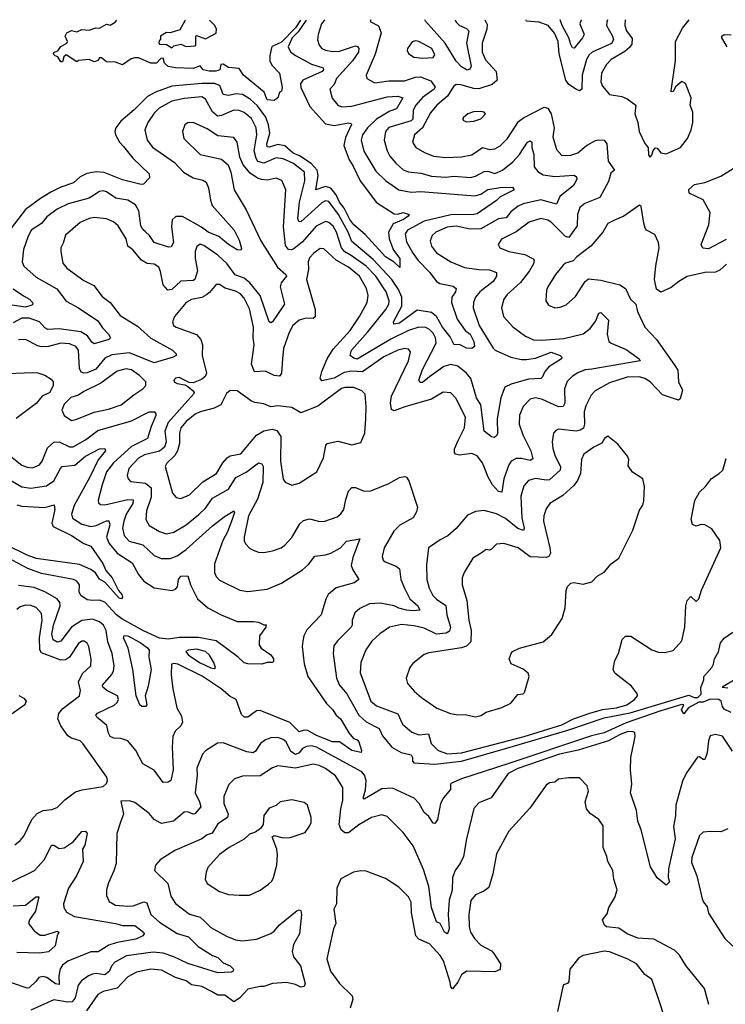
# Model space of a CAD drawing. Extents: x 1954678 to 2060275, y 904822 to 1016299.
# Tile 382 of 467: x 2015662 to 2019661, y 1010716 to 1016299. Entities that reach past the tile are written whole.
import ezdxf

# ---------------------------------------------------------------- set-up
doc = ezdxf.new("R2010")
doc.units = 0

msp = doc.modelspace()

# ---------------------------------------------------------------- linework, layer by layer
at = {"layer": '0CON20XD'}
for points in [[(2017284.8, 1016296.6), (2017239.4, 1016230.6), (2017205.9, 1016195), (2017183.5, 1016145), (2017196.7, 1016116.8), (2017225.2, 1016095.2), (2017315, 1016046.1), (2017382.5, 1016025), (2017384.4, 1016015), (2017375.5, 1016005), (2017266.8, 1015955), (2017254.1, 1015935), (2017254.7, 1015915), (2017307, 1015807), (2017395, 1015708.2), (2017445, 1015699.5), (2017525, 1015714.4), (2017540.8, 1015710.8), (2017542.9, 1015705), (2017508.9, 1015631.1), (2017499.2, 1015585), (2017528.8, 1015505), (2017551.7, 1015468.3), (2017591.8, 1015385), (2017685, 1015262.2), (2017785, 1015197.9), (2017805, 1015195.4), (2017836.2, 1015206.2), (2017868.8, 1015195), (2017864.4, 1015185), (2017837.6, 1015165), (2017778.6, 1015141.4), (2017752.7, 1015095), (2017755.7, 1015055.7), (2017781.2, 1014991.2), (2017816.7, 1014945), (2017817, 1014893), (2017784.6, 1014924.6), (2017735, 1014954.6), (2017620.3, 1015080.3), (2017555, 1015134.8), (2017532.7, 1015165), (2017500.3, 1015230.3), (2017474, 1015264), (2017454.9, 1015305), (2017425, 1015344.2), (2017395, 1015352.8), (2017340.8, 1015335), (2017353.4, 1015415), (2017347.5, 1015445), (2017314, 1015484), (2017247.3, 1015527.3), (2017212.6, 1015542.6), (2017165, 1015582.9), (2017125, 1015591.7), (2017075.3, 1015575.3), (2017065, 1015578.5), (2017063.3, 1015595), (2017079.1, 1015655), (2017072.2, 1015702.2), (2017056.1, 1015746.1), (2017009.7, 1015809.7), (2016967.4, 1015847.4), (2016925, 1015875.2), (2016888.9, 1015878.9), (2016845, 1015869), (2016815, 1015874.6), (2016797.1, 1015925), (2016766.2, 1015936.2), (2016695, 1015937), (2016525, 1015921.2), (2016431.4, 1015888.6), (2016386.8, 1015863.2), (2016311.7, 1015788.3), (2016235, 1015723.6), (2016206.2, 1015685), (2016201.2, 1015665), (2016205.4, 1015645), (2016228.2, 1015605), (2016250.3, 1015580.3), (2016304, 1015514), (2016396.4, 1015425), (2016398.3, 1015401.7), (2016363.6, 1015366.4), (2016350, 1015365), (2016245, 1015390.3), (2016141.7, 1015431.7), (2016095, 1015435.8), (2016043.4, 1015426.6), (2016005, 1015407.3), (2015967.1, 1015372.9), (2015895, 1015349.2), (2015839.5, 1015320.5), (2015779.1, 1015285), (2015695, 1015223.5), (2015588.4, 1015085)], [(2017391.1, 1016296.7), (2017387.5, 1016295), (2017371.8, 1016275), (2017353.1, 1016215), (2017350.4, 1016185), (2017358.8, 1016155), (2017375, 1016135.5), (2017395, 1016125.3), (2017435, 1016117.6), (2017475, 1016121.1), (2017565, 1016150.3), (2017577.3, 1016147.3), (2017584.7, 1016135), (2017583.1, 1016115), (2017548.8, 1016065), (2017457.9, 1015965), (2017445, 1015931.9), (2017418.9, 1015905), (2017433, 1015853), (2017465, 1015814.6), (2017485, 1015804.7), (2017545, 1015809.4), (2017745, 1015861.9), (2017805, 1015864.3), (2017832.5, 1015855), (2017797.1, 1015792.9), (2017759.8, 1015780.2), (2017685, 1015734.3), (2017633.7, 1015685), (2017605.8, 1015645), (2017597.1, 1015615), (2017612.8, 1015552.8), (2017679.9, 1015439.9), (2017735, 1015387.2), (2017810, 1015335), (2017881.2, 1015321.2), (2017935, 1015324.2), (2018240.9, 1015300.9), (2018275, 1015310.3), (2018315, 1015335.6), (2018385, 1015346.5), (2018455, 1015348.5), (2018464.2, 1015335), (2018384.7, 1015295.3), (2018365, 1015273.6), (2018255, 1015198.9), (2018235, 1015193.7), (2018105, 1015192.7), (2017955, 1015156), (2017860.4, 1015105), (2017845.9, 1015085), (2017855, 1015039.4), (2017888.1, 1014978.1), (2017917.6, 1014935), (2017986, 1014866), (2018024.3, 1014814.3), (2018043.4, 1014803.4), (2018118.5, 1014788.5), (2018135.4, 1014775.4), (2018131.2, 1014755), (2018111.1, 1014725), (2018108.7, 1014695), (2018141.1, 1014601.1), (2018186.9, 1014536.9), (2018215.4, 1014515), (2018235.6, 1014475), (2018240, 1014445), (2018225, 1014434.2), (2018195, 1014435.6), (2018155, 1014457.3), (2018125, 1014455.8), (2018100.9, 1014500.9), (2018057.7, 1014555), (2018025, 1014616.7), (2017995, 1014638.5), (2017915, 1014652.3), (2017815, 1014578.3), (2017782.1, 1014572.1), (2017780.8, 1014585), (2017827, 1014675), (2017827.8, 1014725), (2017808.9, 1014768.9), (2017770.2, 1014825), (2017665, 1014939.6), (2017545, 1015041.6), (2017523.2, 1015095), (2017469.4, 1015195), (2017415, 1015268.4), (2017395, 1015271.4), (2017375, 1015261), (2017255, 1015152.5), (2017244.3, 1015154.3), (2017238.4, 1015171.6), (2017247, 1015265), (2017277.9, 1015385), (2017276.1, 1015435), (2017213, 1015483), (2017155, 1015509.3), (2017115, 1015516.2), (2017045, 1015485.2), (2017012.3, 1015495), (2017001.8, 1015511.8), (2016990, 1015555), (2017006.7, 1015645), (2017002.7, 1015685), (2016975, 1015737.8), (2016935, 1015771.9), (2016905, 1015784.7), (2016875, 1015786.2), (2016805, 1015754.7), (2016782.3, 1015752.3), (2016755.5, 1015775.5), (2016715, 1015848.6), (2016695, 1015862.1), (2016595, 1015852.5), (2016525, 1015837.7), (2016453.1, 1015796.9), (2016425, 1015769.1), (2016388.8, 1015715), (2016370.8, 1015675), (2016385, 1015615.8), (2016415, 1015576.2), (2016538.5, 1015488.5), (2016590, 1015435), (2016645, 1015401.3), (2016699.4, 1015389.4), (2016718.3, 1015378.2), (2016732.7, 1015345), (2016742.7, 1015275), (2016753.4, 1015245), (2016878.5, 1015105), (2016905, 1015048.8), (2016919.2, 1015000.8), (2016915, 1014991.2), (2016895, 1014994.4), (2016845.7, 1015025), (2016790.3, 1015070.3), (2016730.6, 1015095), (2016693.1, 1015123.1), (2016585, 1015183.1), (2016546.6, 1015183.4), (2016526, 1015164), (2016522.2, 1015125), (2016532.9, 1015035), (2016519.7, 1015010.3), (2016505, 1015008.9), (2016425, 1015034.6), (2016398.2, 1015075), (2016375.7, 1015095.7), (2016359.4, 1015109.4), (2016349.2, 1015129.2), (2016336.5, 1015215), (2016318.3, 1015248.3), (2016275, 1015275.3), (2016206.9, 1015286.9), (2016155, 1015322.9), (2016135, 1015327.9), (2016115, 1015323.8), (2016055, 1015287.7), (2015936.1, 1015253.9), (2015875, 1015225.4), (2015815, 1015181.1), (2015786.6, 1015143.4), (2015727.9, 1015105), (2015707.7, 1015065), (2015683.1, 1014995), (2015676.4, 1014925), (2015685, 1014901.4), (2015755, 1014839.1), (2015872, 1014772), (2015925, 1014702.7), (2015995.7, 1014665), (2016105, 1014592.2), (2016130.8, 1014550.8), (2016166.2, 1014515), (2016175.9, 1014494.1), (2016167.5, 1014485), (2016085, 1014460.9), (2016070.1, 1014470.1), (2016046.6, 1014506.6), (2016009, 1014529), (2015885, 1014545.2), (2015821.7, 1014541.7), (2015805, 1014550.8), (2015775, 1014586.4), (2015715, 1014605.9), (2015674.3, 1014605.7), (2015625, 1014579.1)], [(2017652.4, 1016297), (2017649.2, 1016289.2), (2017694.7, 1016264.7), (2017710, 1016225), (2017676.9, 1016103.1), (2017625.6, 1015985), (2017629.2, 1015965), (2017675, 1015940.4), (2017755, 1015951.9), (2017842.7, 1015952.7), (2017905, 1015973.7), (2017934.1, 1015974.1), (2017991.8, 1015951.8), (2018016.2, 1015916.2), (2018010.8, 1015905), (2017945, 1015857.4), (2017906.8, 1015815), (2017892.5, 1015785), (2017890.2, 1015735), (2017881.4, 1015725), (2017755, 1015686.9), (2017734.6, 1015665), (2017728.2, 1015615), (2017744.6, 1015555), (2017760.4, 1015525), (2017792.9, 1015485), (2017835, 1015448.2), (2017865, 1015435.4), (2017935, 1015428.4), (2017995, 1015410.7), (2018075, 1015406.2), (2018125, 1015411.8), (2018216.6, 1015403.4), (2018245, 1015411.6), (2018295, 1015438.9), (2018315, 1015439.3), (2018355, 1015427.6), (2018399.1, 1015445), (2018456.6, 1015493.4), (2018494.8, 1015535.2), (2018539.5, 1015605), (2018555, 1015611.5), (2018564.3, 1015605), (2018563.8, 1015575), (2018575.3, 1015535), (2018576.8, 1015465), (2018598, 1015438), (2018629.4, 1015419.4), (2018695, 1015410.2), (2018805, 1015417.5), (2018818.1, 1015408.1), (2018820, 1015395), (2018800.5, 1015359.5), (2018723.4, 1015296.6), (2018705, 1015252.5), (2018615, 1015276.5), (2018514.7, 1015254.7), (2018487.8, 1015242.2), (2018445, 1015209.3), (2018419.6, 1015175), (2018375, 1015169), (2018275, 1015113.9), (2018215, 1015110.7), (2018135, 1015127.4), (2018085, 1015122.9), (2018020, 1015095), (2018000, 1015075), (2017988.8, 1015045), (2017995.5, 1015015), (2018025, 1014977.5), (2018105, 1014926.2), (2018183.8, 1014893.8), (2018265, 1014881.6), (2018325, 1014881.2), (2018364.3, 1014865), (2018364.6, 1014845), (2018346.1, 1014815), (2018270, 1014755), (2018245, 1014725.6), (2018233.2, 1014695), (2018232.2, 1014665), (2018265.9, 1014565), (2018345, 1014436.2), (2018357.5, 1014425), (2018446, 1014385), (2018505, 1014371.3), (2018535, 1014371.2), (2018585, 1014380.4), (2018675, 1014413.7), (2018724.5, 1014394.5), (2018734.2, 1014385), (2018732.5, 1014375), (2018660.3, 1014329.7), (2018637.9, 1014305), (2018625.8, 1014274.2), (2018615.8, 1014264.2), (2018545, 1014259.8), (2018447.6, 1014232.4), (2018411.5, 1014215), (2018388.5, 1014155), (2018367.5, 1014035), (2018369.2, 1013950.8), (2018363.3, 1013936.7), (2018350.3, 1013929.7), (2018335, 1013933.1), (2018294.5, 1013965), (2018275.2, 1014115), (2018250.5, 1014155), (2018219.5, 1014265), (2018193.8, 1014295), (2018145, 1014334.1), (2018105, 1014344.7), (2018065, 1014333.2), (2017985.5, 1014274.5), (2017945, 1014242.3), (2017930.9, 1014240.9), (2017924.6, 1014254.6), (2017944.8, 1014315), (2018022.4, 1014465), (2018017.9, 1014495), (2018005, 1014520.9), (2017985, 1014542.7), (2017963.8, 1014553.8), (2017925, 1014556.2), (2017865, 1014536), (2017765, 1014487.1), (2017575.2, 1014374.8), (2017555, 1014380.3), (2017535.5, 1014395), (2017542, 1014425), (2017635, 1014528.3), (2017736.7, 1014655), (2017753.3, 1014685), (2017755.7, 1014705), (2017738.3, 1014755), (2017680.2, 1014845), (2017625, 1014901.1), (2017540.8, 1014960.9), (2017505, 1014982.5), (2017486.5, 1015005), (2017458, 1015095), (2017438.2, 1015128.2), (2017415, 1015148.6), (2017395, 1015154.7), (2017341.4, 1015128.6), (2017265, 1015039.8), (2017215, 1014999.1), (2017203.4, 1014993.4), (2017185, 1014995.6), (2017168.9, 1015018.9), (2017157.7, 1015125), (2017170, 1015335), (2017147.1, 1015387.1), (2017115, 1015400.8), (2017065, 1015389.5), (2017031.9, 1015391.9), (2017009.7, 1015399.7), (2016968.7, 1015428.7), (2016929.3, 1015475), (2016909.8, 1015519.8), (2016893.8, 1015603.8), (2016875, 1015630.6), (2016785, 1015640), (2016725, 1015679.3), (2016645, 1015715.5), (2016615, 1015714.4), (2016597.5, 1015702.5), (2016585.6, 1015665), (2016593.1, 1015625), (2016685, 1015534.4), (2016805, 1015507.5), (2016844.4, 1015475), (2016857.8, 1015435), (2016876.7, 1015335), (2016945, 1015220), (2017028.1, 1015045), (2017124, 1014895), (2017170.8, 1014855), (2017173.6, 1014845), (2017143.9, 1014806.1), (2017138.9, 1014785), (2017162.2, 1014685), (2017095, 1014586), (2017085, 1014580), (2017075, 1014586.2), (2017024.5, 1014734.5), (2016966.5, 1014806.5), (2016933.8, 1014833.8), (2016883, 1014853), (2016836.8, 1014916.8), (2016785, 1014964.6), (2016705, 1015018.5), (2016684.5, 1015025.5), (2016666.4, 1015013.6), (2016656.4, 1014985), (2016656.8, 1014945), (2016669.7, 1014875), (2016655, 1014825.8), (2016645, 1014820.4), (2016575, 1014817.2), (2016525, 1014768.9), (2016500.8, 1014765), (2016474.7, 1014795), (2016460.2, 1014870.2), (2016450, 1014895), (2016425, 1014912.7), (2016385, 1014916.8), (2016351.5, 1014935), (2016303.6, 1014993.6), (2016275, 1015014.5), (2016265, 1015055.5), (2016219.9, 1015129.9), (2016193.5, 1015153.5), (2016155, 1015170), (2016085, 1015176.9), (2016055, 1015171.2), (2016005, 1015149.1), (2015922.4, 1015077.6), (2015908.2, 1015031.8), (2015894.4, 1015005), (2015894.4, 1014985), (2015907.5, 1014917.5), (2015929.7, 1014889.7), (2016025, 1014819.1), (2016082.4, 1014792.4), (2016129.9, 1014729.9), (2016174.5, 1014695), (2016232.4, 1014622.4), (2016330.3, 1014560.3), (2016405, 1014493.5), (2016528.8, 1014425), (2016549.2, 1014405), (2016548, 1014395), (2016531.2, 1014385), (2016425, 1014353.1), (2016285, 1014409.2), (2016185, 1014399), (2016145, 1014380), (2016092.9, 1014317.1), (2016045, 1014295.8), (2016025, 1014294.3), (2016011.2, 1014301.2), (2016001.8, 1014321.8), (2015995, 1014424.2), (2015980, 1014445), (2015945, 1014461.3), (2015895, 1014464.8), (2015825, 1014446.5), (2015785, 1014444.3), (2015765, 1014448.8), (2015695, 1014486.4), (2015655, 1014483.9)], [(2017253.3, 1016296.6), (2017225, 1016253.3), (2017145, 1016170.9), (2017093.2, 1016146.8), (2017090, 1016140), (2017079.1, 1016095), (2017080, 1016065), (2017091, 1016041), (2017134, 1015995), (2017150, 1015915), (2017146, 1015894), (2017134.1, 1015885.9), (2017124.3, 1015855.7), (2017105, 1015840), (2017065, 1015844.4), (2017048.1, 1015888.1), (2016931.1, 1015985), (2016905, 1016022.5), (2016845, 1016027.5), (2016815, 1016046.7), (2016802.5, 1016045), (2016796.1, 1016013.9), (2016773.6, 1016006.4), (2016735, 1016006.2), (2016702.5, 1016015), (2016685, 1016037.5), (2016645, 1016022), (2016545, 1016026.2), (2016504, 1016034), (2016483, 1016053), (2016475, 1016080), (2016461.7, 1016078.3), (2016437, 1016053), (2016405, 1016052.5), (2016335, 1016082.5), (2016315, 1016083.3), (2016293.9, 1016076.1), (2016245, 1016042.5), (2016205, 1016057.5), (2016155, 1016060), (2016125, 1016082.5), (2016115, 1016082.5), (2016105, 1016067.5), (2016085, 1016060), (2016055, 1016072.5), (2015995, 1016067.5), (2015985, 1016060), (2015925, 1016100), (2015911.7, 1016088.3), (2015905, 1016060), (2015895, 1016060), (2015878.3, 1016088.3), (2015863, 1016093), (2015852.5, 1016105), (2015860, 1016115), (2015878.3, 1016121.7), (2015895, 1016147.5), (2015930, 1016165), (2015932.5, 1016175), (2015920, 1016205), (2015930, 1016225), (2015955, 1016236.7), (2015985, 1016230), (2016015, 1016243.3), (2016055, 1016240), (2016093, 1016253), (2016115, 1016251.2), (2016155, 1016273.3), (2016175, 1016267.5), (2016202.5, 1016285), (2016212.8, 1016295.6)], [(2018297.3, 1016297.6), (2018311.7, 1016271.8), (2018310, 1016245), (2018282.8, 1016165), (2018283.4, 1016115), (2018301.6, 1016071.6), (2018363.1, 1016005), (2018368.4, 1015955), (2018339.2, 1015930.8), (2018265, 1015907.6), (2018235, 1015909), (2018161.2, 1015928.8), (2018135, 1015930.5), (2018120.8, 1015919.3), (2018085.8, 1015865), (2018026.6, 1015815), (2017989.3, 1015770.7), (2017945.1, 1015684.9), (2017898.8, 1015645), (2017889.1, 1015605), (2017907.5, 1015575), (2017956.2, 1015546.2), (2018008, 1015525), (2018075, 1015517.2), (2018165, 1015520.7), (2018225, 1015532.5), (2018285, 1015573.8), (2018325, 1015563.3), (2018355, 1015566.2), (2018385, 1015583.6), (2018426.4, 1015625), (2018489.2, 1015720.7), (2018518.1, 1015741.9), (2018635, 1015803.6), (2018655, 1015796.9), (2018674.7, 1015764.7), (2018691.8, 1015685), (2018682.7, 1015635), (2018703.5, 1015563.5), (2018735, 1015529.1), (2018785, 1015531.5), (2018825, 1015544.6), (2018874.4, 1015585.6), (2018925, 1015612.9), (2018945, 1015618.2), (2018973.8, 1015615), (2018990, 1015595), (2018996.6, 1015496.6), (2019032.5, 1015445), (2019012.1, 1015427.9), (2018999.4, 1015380.6), (2018949.5, 1015290.5), (2018865, 1015256.1), (2018835.9, 1015234.1), (2018824, 1015195), (2018820.5, 1015129.5), (2018775, 1015064.1), (2018755, 1015070.4), (2018675, 1015150.7), (2018655, 1015162.2), (2018615, 1015171.6), (2018549.1, 1015150.9), (2018475, 1015095.5), (2018392, 1015055), (2018374, 1015025), (2018383.8, 1015005), (2018435, 1014984.6), (2018525, 1014968.2), (2018572.1, 1014942.1), (2018576.9, 1014935), (2018574.7, 1014915), (2018550.9, 1014875), (2018501, 1014809), (2018425, 1014741.2), (2018405.5, 1014715), (2018392.5, 1014665), (2018404.2, 1014615), (2018457.6, 1014557.6), (2018529.2, 1014505), (2018574.2, 1014484.2), (2018621.1, 1014481.1), (2018745, 1014490.8), (2018855, 1014517.2), (2018895, 1014548.8), (2018928.1, 1014591.9), (2018944.3, 1014635.7), (2018955, 1014638.2), (2018999.3, 1014595), (2018990.9, 1014515), (2019000, 1014475), (2019013.8, 1014463.8), (2019098.8, 1014428.8), (2019172.5, 1014375), (2019177.5, 1014365), (2018905, 1014318.2), (2018866.3, 1014313.7), (2018825, 1014296), (2018792.5, 1014275), (2018765, 1014246.9), (2018749.3, 1014205), (2018750.6, 1014125), (2018742.5, 1014105), (2018715, 1014103.7), (2018625, 1014145.9), (2018585, 1014155.4), (2018555, 1014146.7), (2018515.5, 1014105), (2018495, 1014056.7), (2018492.3, 1014005), (2018512.7, 1013945), (2018559.2, 1013855), (2018571.1, 1013808.9), (2018555, 1013800.4), (2018505, 1013811.6), (2018475, 1013811.3), (2018448.2, 1013795), (2018434.6, 1013775), (2018406.4, 1013695), (2018395, 1013620.8), (2018375, 1013623.2), (2018340.7, 1013660.7), (2018316.1, 1013705), (2018285, 1013785.6), (2018255, 1013826.4), (2018225, 1013838.7), (2018155, 1013829.6), (2018131.4, 1013835), (2018125.6, 1013845), (2018126.2, 1013865), (2018147.7, 1013912.3), (2018182.2, 1013985), (2018187.7, 1014045), (2018133.3, 1014153.3), (2018105, 1014183.1), (2018062.9, 1014187.1), (2017995, 1014147.7), (2017845, 1014104.7), (2017785, 1014081.6), (2017768.4, 1014088.4), (2017762.7, 1014125), (2017769.5, 1014165), (2017865.9, 1014365), (2017876.4, 1014415), (2017865, 1014431.1), (2017845, 1014433.9), (2017805, 1014425.2), (2017725, 1014387.1), (2017605, 1014302.1), (2017545, 1014305.5), (2017501.4, 1014298.6), (2017445, 1014266.5), (2017375, 1014250.9), (2017365.4, 1014265.4), (2017374, 1014305), (2017404.3, 1014375.7), (2017439.2, 1014430.8), (2017535, 1014536.9), (2017588.2, 1014615), (2017631.2, 1014695), (2017636.8, 1014735), (2017628.4, 1014775), (2017588.1, 1014845), (2017525, 1014895.3), (2017454.8, 1014934.8), (2017385, 1015000.5), (2017365, 1015001.5), (2017328.5, 1014975), (2017305, 1014948.1), (2017296.4, 1014925), (2017299.6, 1014885), (2017286.6, 1014825), (2017337.2, 1014655), (2017336.1, 1014613.9), (2017326.1, 1014603.9), (2017285, 1014606.7), (2017245.5, 1014595), (2017210.4, 1014565), (2017188.8, 1014525), (2017157, 1014435), (2017152, 1014375), (2017145.8, 1014294.2), (2017135, 1014276.9), (2017105, 1014281.1), (2017055, 1014306), (2016992, 1014302), (2016976.6, 1014345), (2016990, 1014455), (2016984.8, 1014495), (2016988, 1014555), (2016965, 1014660), (2016935, 1014719.1), (2016912.9, 1014745), (2016885, 1014759.7), (2016826.5, 1014776.5), (2016795, 1014797.8), (2016775, 1014798.1), (2016738.7, 1014751.3), (2016721.4, 1014738.6), (2016695, 1014723.7), (2016635, 1014711.9), (2016605, 1014696.2), (2016540, 1014615), (2016528, 1014585), (2016534.2, 1014565), (2016548.6, 1014555), (2016664.8, 1014514.8), (2016689.4, 1014485), (2016698.8, 1014455), (2016696, 1014394), (2016720.3, 1014295), (2016713.6, 1014275), (2016692, 1014258), (2016645, 1014239.4), (2016622.3, 1014242.3), (2016565, 1014269.5), (2016545, 1014265.6), (2016536, 1014255), (2016536.7, 1014245), (2016555, 1014235.8), (2016598, 1014228), (2016615, 1014218.8), (2016645.8, 1014195), (2016650.8, 1014185), (2016647.5, 1014175), (2016502.7, 1014015), (2016484, 1013965), (2016491.6, 1013905), (2016482.9, 1013875), (2016455, 1013852.8), (2016368.6, 1013831.4), (2016335, 1013811.9), (2016281.3, 1013755), (2016271.5, 1013715), (2016276.7, 1013695), (2016290.7, 1013680.7), (2016375, 1013670.3), (2016408, 1013645), (2016407.8, 1013592.2), (2016380.9, 1013515), (2016377.9, 1013465), (2016395, 1013430.5), (2016455, 1013396.2), (2016495, 1013383.8), (2016535, 1013393.1), (2016605, 1013433.9), (2016676.6, 1013493.4), (2016715, 1013529.2), (2016755, 1013586.7), (2016845, 1013636.8), (2016886.5, 1013703.5), (2016946.3, 1013733.7), (2017015, 1013786.1), (2017035, 1013780.5), (2017041.8, 1013765), (2017040, 1013675), (2017009.2, 1013580.8), (2016958.8, 1013485), (2016934.6, 1013364.6), (2016935, 1013342.5), (2016944.2, 1013325), (2016965, 1013302.5), (2016985, 1013291.9), (2017015, 1013280.6), (2017045, 1013278.1), (2017095, 1013286.9), (2017143.8, 1013305), (2017165, 1013319.2), (2017205, 1013362.5), (2017249.2, 1013440.8), (2017270.8, 1013459.2), (2017305, 1013469.5), (2017355, 1013455.6), (2017385, 1013454.4), (2017460.6, 1013479.4), (2017482.6, 1013497.4), (2017498.9, 1013521.1), (2017511.2, 1013578.8), (2017525.6, 1013625), (2017545, 1013645.6), (2017565, 1013646.4), (2017615, 1013626.5), (2017651.7, 1013628.3), (2017755, 1013668.5), (2017815, 1013703.1), (2017845, 1013708.1), (2017855, 1013704.2), (2017868.1, 1013685), (2017916.9, 1013535), (2017910.9, 1013509.1), (2017892.9, 1013475), (2017817.3, 1013432.7), (2017782, 1013398), (2017728.2, 1013305), (2017715.5, 1013255.5), (2017722.2, 1013235), (2017732.5, 1013225), (2017795, 1013201.2), (2017814.5, 1013185), (2017822.5, 1013125), (2017842.5, 1013075), (2017873.8, 1013015), (2017918, 1012975), (2017928.9, 1012951.1), (2017892.6, 1012947.4), (2017855, 1012951.8), (2017811.5, 1012961.5), (2017784.7, 1012975.3), (2017705, 1012989.7), (2017645, 1012986.1), (2017588.8, 1012961.2), (2017561.9, 1012935), (2017546.2, 1012895), (2017546.4, 1012865), (2017540.5, 1012855), (2017462.6, 1012777.4), (2017442.1, 1012747.9), (2017438.2, 1012705), (2017456.6, 1012565), (2017475.2, 1012525.2), (2017516, 1012476), (2017585, 1012356.1), (2017625, 1012318.2), (2017699.8, 1012279.8), (2017719, 1012239), (2017770.8, 1012175), (2017823.5, 1012143.5), (2017880, 1012130), (2017889.1, 1012115), (2017887.8, 1012095), (2017896.1, 1012086.1), (2018015, 1012077.4), (2018165, 1012095.3), (2018429.4, 1012170.6), (2018769.2, 1012270.8), (2018975, 1012340.4), (2019121.3, 1012368.7), (2019455, 1012468.8), (2019485, 1012456), (2019505, 1012456), (2019524.2, 1012475), (2019521.8, 1012511.8), (2019540, 1012555), (2019539.2, 1012575), (2019584.1, 1012625.9), (2019593.8, 1012645), (2019600, 1012675), (2019622.5, 1012715), (2019633.9, 1012766.1), (2019655, 1012792.9), (2019703.1, 1012826.9)], [(2016600.9, 1016296), (2016597.7, 1016292.3), (2016569.5, 1016240.5), (2016515, 1016223.3), (2016495, 1016226.7), (2016460, 1016205), (2016460, 1016185), (2016451.7, 1016178.3), (2016450, 1016165), (2016455, 1016160), (2016495, 1016157.5), (2016525, 1016140), (2016535, 1016150), (2016575, 1016160), (2016605, 1016147.5), (2016655, 1016150), (2016660, 1016155), (2016660, 1016205), (2016665, 1016210), (2016715, 1016190), (2016775, 1016222.5), (2016777.5, 1016245), (2016767.5, 1016265), (2016740, 1016295), (2016739.9, 1016296.1)], [(2018130, 1016297.5), (2018135.3, 1016285), (2018155, 1016265.8), (2018195, 1016248.2), (2018206.8, 1016235), (2018194.1, 1016165), (2018220.8, 1016035), (2018212.5, 1016017.5), (2018197.8, 1016012.2), (2018165, 1016031.8), (2018135, 1016064.2), (2018073.4, 1016165), (2017961.1, 1016291.1), (2017957.6, 1016297.3)], [(2018993.9, 1016298.3), (2018988.8, 1016285), (2018987.2, 1016265), (2019022.5, 1016205), (2019027.3, 1016185), (2019015.8, 1016164.2), (2018905.6, 1016114.4), (2018890.1, 1016099.9), (2018875, 1016072.9), (2018849.8, 1015985), (2018847.5, 1015905), (2018835, 1015895.9), (2018817.3, 1015902.7), (2018775, 1015930.8), (2018757.1, 1015955), (2018718.8, 1016105), (2018714.2, 1016175), (2018692.4, 1016222.4), (2018656.6, 1016265), (2018606, 1016285), (2018535, 1016289.7), (2018531.9, 1016297.8)], [(2018845.7, 1016298.2), (2018844.1, 1016295.9), (2018836.9, 1016275), (2018860.9, 1016215), (2018851.5, 1016195), (2018805, 1016138.1), (2018795, 1016140), (2018785, 1016157.8), (2018774.5, 1016195), (2018736.2, 1016265), (2018725.7, 1016298)], [(2019093.5, 1016298.4), (2019091.4, 1016265), (2019101.7, 1016235), (2019132.7, 1016192.7), (2019130.5, 1016159.5), (2019118.7, 1016141.3), (2019091.2, 1016118.8), (2019015, 1016073.1), (2018987.3, 1016045), (2018960, 1015995), (2018956.3, 1015946.3), (2018965, 1015922), (2019004, 1015874), (2019075, 1015863.6), (2019105, 1015850), (2019153.8, 1015815), (2019148.6, 1015765), (2019166.1, 1015716.1), (2019172.5, 1015665), (2019205, 1015596.7), (2019223.3, 1015575), (2019225, 1015530), (2019235, 1015520), (2019245, 1015530), (2019252, 1015558), (2019265, 1015572.5), (2019275, 1015570), (2019295, 1015543.3), (2019325, 1015538.8), (2019407.5, 1015575), (2019446.7, 1015625), (2019466.7, 1015675), (2019477.5, 1015715), (2019476.7, 1015775), (2019462.5, 1015815), (2019466.7, 1015855), (2019435, 1015937.5), (2019415, 1015948.8), (2019380, 1015920), (2019365, 1015892.5), (2019355, 1015890), (2019353.8, 1015895), (2019378.6, 1016065), (2019379.5, 1016175), (2019419.1, 1016250.9), (2019456.9, 1016298.7)], [(2019670.8, 1016145), (2019640.8, 1016195), (2019642, 1016205), (2019655, 1016215.5), (2019695, 1016213.1)], [(2017945, 1016081.1), (2018005, 1016084), (2018015, 1016100), (2017997.8, 1016135), (2017925, 1016174.3), (2017905, 1016178.6), (2017886.8, 1016173.2), (2017860.8, 1016135), (2017858, 1016125), (2017865, 1016106.7), (2017895, 1016087.1), (2017945, 1016081.1)], [(2018195, 1015720), (2018235, 1015724), (2018275, 1015736.2), (2018302.5, 1015765), (2018293.6, 1015773.6), (2018275, 1015777.5), (2018234.1, 1015775.9), (2018202.5, 1015765), (2018177.5, 1015745), (2018172.5, 1015735), (2018177, 1015727), (2018195, 1015720)], [(2019665, 1015053.3), (2019565, 1014999.4), (2019533.3, 1015003.3), (2019524.4, 1015025), (2019567.3, 1015135), (2019576, 1015206), (2019535, 1015276.8), (2019455.6, 1015315.6), (2019453.4, 1015336.6), (2019486, 1015365), (2019545, 1015375.4), (2019635, 1015411.1), (2019704.6, 1015455.4)], [(2019667.1, 1014912.9), (2019630.7, 1014879.3), (2019605, 1014867.9), (2019545.2, 1014864.8), (2019445, 1014842.5), (2019396.9, 1014815), (2019355, 1014780.5), (2019295, 1014754.4), (2019271.1, 1014771.1), (2019259.1, 1014825), (2019266.7, 1014903.3), (2019285.8, 1015005), (2019282, 1015035), (2019261.7, 1015081.7), (2019215, 1015106.2), (2019207.6, 1015117.6), (2019198.5, 1015145), (2019185, 1015240), (2019175, 1015246.7), (2019085.5, 1015184.5), (2019029.3, 1015159.3), (2018995, 1015142.5), (2018967.1, 1015095), (2018898, 1015015), (2018820, 1014955), (2018798.9, 1014931.1), (2018755, 1014917.5), (2018742.6, 1014907.4), (2018699.4, 1014855), (2018654.4, 1014785), (2018647.1, 1014765), (2018642.9, 1014705), (2018659.7, 1014679.7), (2018695, 1014665.7), (2018725, 1014668.6), (2018758.3, 1014681.7), (2018811.1, 1014728.9), (2018867.1, 1014815), (2018885, 1014828.9), (2018955, 1014822.7), (2019063.8, 1014795), (2019096, 1014775), (2019123.1, 1014715), (2019154.3, 1014685), (2019163.1, 1014645), (2019204.3, 1014555), (2019271.9, 1014485), (2019375, 1014338.8), (2019391.6, 1014311.6), (2019395.4, 1014245.4), (2019418.1, 1014198.1), (2019405, 1014148.8), (2019395, 1014140.8), (2019305, 1014172), (2019235.7, 1014245), (2019204.3, 1014264.3), (2019174, 1014274), (2019105, 1014271.1), (2019005, 1014240.5), (2018923.3, 1014195), (2018900.1, 1014169.9), (2018869.7, 1014110.3), (2018861.9, 1014075), (2018863.1, 1014005), (2018857.1, 1013982.9), (2018838.8, 1013971.2), (2018815, 1013966.2), (2018715, 1013976.4), (2018700, 1013970), (2018688.1, 1013955), (2018680.4, 1013905), (2018682.8, 1013867.2), (2018696, 1013825), (2018727.2, 1013765), (2018725, 1013744.5), (2018665, 1013689.7), (2018645, 1013687.4), (2018585, 1013697.4), (2018544.7, 1013685.3), (2018518.5, 1013655), (2018502.4, 1013597.6), (2018508.7, 1013475), (2018520.4, 1013415), (2018516.7, 1013403.3), (2018485, 1013413.8), (2018415, 1013470.9), (2018365, 1013497.9), (2018295, 1013515.6), (2018245, 1013510.6), (2018199.7, 1013490.3), (2018135.3, 1013414.7), (2018088.5, 1013371.5), (2018045, 1013350.5), (2017979.2, 1013305), (2017968, 1013208), (2017968.8, 1013125), (2017983.2, 1013075), (2018004.3, 1013034.3), (2018023.4, 1013013.4), (2018077.3, 1012977.3), (2018082.4, 1012925), (2018103.1, 1012855), (2018098.6, 1012831.4), (2018078.7, 1012821.3), (2018025, 1012814.8), (2017955, 1012848.8), (2017898.1, 1012861.9), (2017825, 1012869.1), (2017758, 1012855), (2017702.4, 1012817.6), (2017658.5, 1012775), (2017623.2, 1012726.8), (2017595.5, 1012655), (2017591.8, 1012595), (2017652.9, 1012435), (2017685, 1012408.4), (2017805, 1012362.9), (2017831.8, 1012305), (2017885, 1012259.1), (2017924.7, 1012244.7), (2017979.1, 1012249.1), (2017994.7, 1012194.7), (2018034, 1012155), (2018086.9, 1012136.9)], [(2015625, 1014773.3), (2015684, 1014734), (2015717.8, 1014715), (2015734.4, 1014695), (2015735.8, 1014685), (2015730, 1014680), (2015695, 1014669.4), (2015605, 1014682.7)], [(2015545, 1014290.9), (2015735, 1014299.1), (2015765, 1014296.7), (2015805, 1014283.3), (2015840.9, 1014260.9), (2015852.1, 1014245), (2015851.5, 1014225), (2015832.5, 1014185), (2015790, 1014165), (2015755, 1014123.1), (2015642.7, 1014037.3)], [(2015955, 1014027.1), (2015985, 1014033.3), (2016085, 1014074.1), (2016165, 1014091.2), (2016237.1, 1014115), (2016308.1, 1014171.9), (2016360.8, 1014205), (2016377.5, 1014225), (2016377.1, 1014245), (2016342, 1014282), (2016295, 1014313.8), (2016265, 1014319.6), (2016215, 1014305.4), (2016122.3, 1014237.7), (2016025, 1014191.2), (2015995, 1014169.1), (2015952.4, 1014157.6), (2015915, 1014119.2), (2015901.4, 1014085), (2015914.5, 1014054.5), (2015955, 1014027.1)], [(2016575, 1013584.4), (2016625, 1013604.5), (2016700.7, 1013679.3), (2016777.3, 1013725), (2016813.5, 1013786.5), (2016837.5, 1013815), (2016855, 1013825.3), (2016915, 1013837.1), (2017005, 1013942.5), (2017045, 1013967.7), (2017092.1, 1013977.9), (2017119.7, 1013969.7), (2017142.7, 1013935), (2017141, 1013795), (2017155, 1013693.3), (2017167, 1013677), (2017205, 1013658.8), (2017245, 1013671.4), (2017346, 1013735), (2017384.4, 1013815), (2017397.5, 1013885), (2017404.4, 1013895.6), (2017465, 1013908.9), (2017545, 1013887.5), (2017595, 1013901.2), (2017618.8, 1013955), (2017622.9, 1014035), (2017625.6, 1014104.4), (2017619.2, 1014175), (2017601.2, 1014195), (2017555, 1014213.8), (2017505, 1014214), (2017485, 1014207.5), (2017352.6, 1014107.4), (2017255, 1014069.4), (2017205, 1014100.8), (2017125, 1014108.6), (2017085, 1014103.1), (2017045, 1014120.6), (2016995, 1014128.5), (2016975, 1014136.2), (2016895, 1014194.4), (2016855, 1014196.5), (2016835, 1014179.2), (2016802.2, 1014115), (2016765, 1014095.3), (2016685, 1014075.7), (2016656.9, 1014063.1), (2016605, 1014021.2), (2016575.2, 1013985), (2016567.4, 1013955), (2016568.1, 1013895), (2016556.5, 1013853.5), (2016541.4, 1013828.6), (2016496.4, 1013785), (2016486.4, 1013765), (2016528.9, 1013615), (2016549.1, 1013589.1), (2016575, 1013584.4)], [(2015609.1, 1013825), (2015675, 1013773.2), (2015705, 1013761.1), (2015735, 1013758.2), (2015775, 1013775.6), (2015788.9, 1013795), (2015818.9, 1013871.1), (2015855, 1013902.7), (2015885, 1013906), (2015945, 1013877.3), (2015965, 1013877.8), (2016035, 1013917.3), (2016105, 1013968.7), (2016295.9, 1014024.1), (2016395, 1014074.6), (2016426.3, 1014076.3), (2016434.3, 1014065), (2016432.9, 1014055), (2016406.9, 1013993.1), (2016387.3, 1013925), (2016295, 1013878.9), (2016194.1, 1013785.9), (2016154.8, 1013735), (2016128.7, 1013661.3), (2016106.4, 1013575), (2016109.1, 1013559.1), (2016119.3, 1013549.3), (2016145, 1013548.2), (2016275, 1013578.5), (2016306.1, 1013576.1), (2016303.8, 1013555), (2016265.2, 1013495), (2016251.6, 1013455), (2016245.2, 1013415), (2016254.1, 1013375), (2016282.4, 1013342.4), (2016360.5, 1013320.5), (2016425, 1013260), (2016464.7, 1013244.7), (2016515, 1013243.9), (2016555, 1013259.2), (2016605, 1013295.3), (2016755, 1013429.1), (2016820.1, 1013479.9), (2016875, 1013513.3), (2016879.2, 1013505), (2016867.1, 1013465), (2016839.6, 1013395), (2016812.5, 1013345), (2016766.7, 1013213.3), (2016765.6, 1013164.4), (2016775, 1013142.5), (2016795, 1013121.9), (2016910, 1013065), (2016955, 1013057.5), (2017065, 1013070.9), (2017146.5, 1013103.5), (2017265, 1013179.1), (2017299.6, 1013210.4), (2017335, 1013256.9), (2017395, 1013264), (2017425, 1013274), (2017480, 1013305), (2017515, 1013341.8), (2017590, 1013355), (2017550, 1013250), (2017541.1, 1013205), (2017549.4, 1013179.4), (2017583.3, 1013125), (2017556.7, 1013105), (2017455, 1013076.7), (2017410.9, 1013039.1), (2017397.1, 1013012.9), (2017370, 1012925), (2017289.8, 1012840.2), (2017272.7, 1012805), (2017266.2, 1012775), (2017262.7, 1012745), (2017275, 1012647.5), (2017295.5, 1012575), (2017400.9, 1012420.9), (2017435, 1012387.8), (2017455.3, 1012355.3), (2017480.9, 1012335), (2017527.5, 1012255), (2017554, 1012224), (2017575, 1012215.3), (2017583.6, 1012205), (2017599.2, 1012155), (2017596.4, 1012143.6), (2017545, 1012154.6), (2017475, 1012204.4), (2017434.6, 1012204.6), (2017345, 1012240), (2017295, 1012269.6), (2017275, 1012271.2), (2017245, 1012261.1), (2017193.1, 1012313.1), (2017025, 1012381.2), (2017005, 1012381.1), (2016955, 1012344.5), (2016935, 1012343.6), (2016919.5, 1012359.5), (2016889.2, 1012445), (2016855, 1012460.6)], [(2018245, 1012345.8), (2018275, 1012354.3), (2018305, 1012372), (2018395, 1012400), (2018445, 1012423.8), (2018485, 1012472.5), (2018515, 1012476.7), (2018523.3, 1012485), (2018550, 1012575), (2018543.9, 1012593.9), (2018515.7, 1012615.7), (2018447, 1012647), (2018436.7, 1012675), (2018446.7, 1012705), (2018455, 1012716.2), (2018494.3, 1012735.7), (2018629.5, 1012770.5), (2018677, 1012813), (2018735.8, 1012904.2), (2018754, 1012965), (2018758.3, 1013061.7), (2018766.7, 1013085), (2018785, 1013103.3), (2018802.3, 1013107.7), (2018855, 1013098.8), (2018905, 1013111.2), (2018935, 1013143.3), (2018975, 1013166.7), (2019015, 1013213.3), (2019056.7, 1013245), (2019136, 1013405), (2019175, 1013517.5), (2019193.9, 1013546.1), (2019199.5, 1013570.5), (2019202.3, 1013652.3), (2019194.2, 1013695), (2019134.2, 1013734.2), (2019109.5, 1013769.5), (2019114, 1013805), (2019106.2, 1013825), (2019051.7, 1013891.7), (2018995, 1013936.7), (2018976.7, 1013925), (2018961.9, 1013898.1), (2018916, 1013875), (2018860, 1013835), (2018845.6, 1013805), (2018841.1, 1013725), (2018823.7, 1013686.3), (2018801.9, 1013658.1), (2018739.4, 1013600.6), (2018665.7, 1013555), (2018645.6, 1013525), (2018632.7, 1013485), (2018630.9, 1013455), (2018666.9, 1013305), (2018670.8, 1013275), (2018661.2, 1013255), (2018645, 1013249.2), (2018555, 1013252.7), (2018487.1, 1013305), (2018405, 1013329.1), (2018365, 1013324.4), (2018335, 1013296.9), (2018325, 1013291.9), (2018305, 1013294.4), (2018278, 1013275), (2018230.8, 1013245), (2018181.9, 1013165), (2018170, 1013135), (2018169.5, 1013095), (2018195.4, 1013005), (2018206.8, 1012895), (2018220.7, 1012835), (2018218.7, 1012771.3), (2018195, 1012747.3), (2018165, 1012737.5), (2017981.1, 1012708.9), (2017955, 1012700), (2017890.7, 1012649.3), (2017874, 1012625), (2017852, 1012565), (2017860, 1012535), (2017900.2, 1012490.2), (2017939.2, 1012455), (2018026.2, 1012395), (2018104.5, 1012364.5), (2018135, 1012359.2), (2018195, 1012357.5), (2018245, 1012345.8)], [(2015494.4, 1013755), (2015675, 1013650.8), (2015725, 1013641.9), (2015814.8, 1013655.2), (2015855.3, 1013685), (2015892.7, 1013755), (2015903.3, 1013765), (2015975, 1013773.1), (2016035, 1013824.7), (2016115, 1013865.9), (2016145, 1013868.1), (2016148.2, 1013855), (2016106.9, 1013803.1), (2016060.2, 1013705), (2015971.7, 1013545), (2015955.3, 1013495), (2015962.3, 1013472.3), (2016015, 1013438.1), (2016065, 1013425.2), (2016095, 1013431.2), (2016155, 1013458.1), (2016167.3, 1013457.3), (2016173.1, 1013435), (2016154.4, 1013365), (2016169.6, 1013329.6), (2016215, 1013274.7), (2016299, 1013219), (2016335, 1013153.1), (2016365, 1013114.5), (2016425, 1013078.2), (2016527, 1013063), (2016545, 1013070), (2016556.4, 1013083.6), (2016562.2, 1013125), (2016575, 1013144.5), (2016615, 1013146), (2016630, 1013095), (2016670, 1013015), (2016728.6, 1012965), (2016804, 1012924), (2016895, 1012887.3), (2016986.2, 1012886.2), (2017015, 1012882), (2017045, 1012867.5), (2017058.3, 1012868.3), (2017057.5, 1012855), (2017021.4, 1012805), (2017020, 1012755), (2017031.2, 1012735), (2017085, 1012697.5), (2017100, 1012675), (2017100.7, 1012659.3), (2017095, 1012653.8), (2017065, 1012654), (2017035, 1012644.2), (2016955, 1012645.8), (2016935, 1012651.9), (2016900, 1012685), (2016775, 1012776.3), (2016675, 1012796.3), (2016565, 1012795.2), (2016505, 1012785.6), (2016455, 1012792.5), (2016363.5, 1012833.5), (2016240.9, 1012900.9), (2016210.9, 1012925), (2016145, 1012995.9), (2016115, 1013008.2), (2016074.8, 1013005.2), (2016045, 1013010.3), (2016009, 1013035), (2016000, 1013055), (2016001.1, 1013095), (2015985, 1013114.6), (2015966.9, 1013125), (2015785, 1013159.3), (2015708.1, 1013188.1), (2015595, 1013248)], [(2018086.9, 1012136.9), (2018165, 1012142.6), (2018521.5, 1012235), (2018735, 1012300.9), (2018801.3, 1012335), (2018892.5, 1012367.5), (2018965, 1012386.9), (2019045, 1012396.9), (2019103.3, 1012415), (2019146.2, 1012445), (2019163.8, 1012465), (2019164, 1012475), (2019129.7, 1012519.7), (2019035, 1012593.8), (2019026, 1012615), (2019034.2, 1012665), (2019055.4, 1012704.6), (2019075.8, 1012785), (2019095, 1012804), (2019125, 1012804.2), (2019245, 1012725.6), (2019282.8, 1012712.8), (2019318.3, 1012711.7), (2019365, 1012722), (2019415, 1012776.7), (2019431.9, 1012855), (2019437.1, 1012975), (2019444.2, 1013005.8), (2019465, 1013028.8), (2019495, 1013000), (2019510, 1013015), (2019526.7, 1013065), (2019636.5, 1013305), (2019630.5, 1013345), (2019585, 1013412.2), (2019545, 1013434.4), (2019524.1, 1013435.9), (2019495, 1013428), (2019475, 1013436.7), (2019467.8, 1013465), (2019487.4, 1013572.6), (2019515, 1013620.8), (2019548.6, 1013651.4), (2019582.4, 1013697.6), (2019626.7, 1013725), (2019646.7, 1013745), (2019665, 1013810)], [(2015645, 1013548.4), (2015675, 1013540.2), (2015805, 1013533.8), (2015857.8, 1013547.8), (2015861.9, 1013521.9), (2015844.6, 1013445), (2015852.5, 1013425), (2015956.2, 1013375), (2016025, 1013329.4), (2016065, 1013314.4), (2016133.8, 1013215), (2016149.4, 1013175), (2016186.2, 1013135), (2016222.2, 1013062.2), (2016240.7, 1013039.3), (2016244.2, 1013025), (2016238.8, 1013015), (2016225, 1013019.4), (2016145, 1013110), (2016115, 1013127.1), (2016092.5, 1013162.5), (2016065, 1013181.8), (2016000.2, 1013210.2), (2015755, 1013244.4), (2015705, 1013261.9), (2015585, 1013321)], [(2016855, 1012460.6), (2016803.5, 1012505), (2016696.5, 1012576.5), (2016557.5, 1012645), (2016535, 1012649.2), (2016523.1, 1012645), (2016520, 1012585), (2016530.5, 1012505), (2016553.2, 1012396.8), (2016579.5, 1012349.5), (2016585.4, 1012315.4), (2016575.5, 1012295), (2016543.1, 1012265), (2016530, 1012235), (2016525.4, 1012175), (2016532.5, 1012045), (2016519.2, 1011985), (2016503.6, 1011976.4), (2016474.7, 1011974.7), (2016425, 1012043.6), (2016359.1, 1012079.1), (2016320.5, 1012155), (2016275, 1012210.6), (2016235, 1012223.6), (2016195, 1012224.6), (2016175, 1012234.5), (2016165, 1012253.8), (2016156.5, 1012296.5), (2016098.6, 1012345), (2016094.3, 1012355), (2016102.7, 1012367.3), (2016197.4, 1012412.6), (2016215, 1012428.1), (2016222.9, 1012445), (2016215.7, 1012465.7), (2016155.6, 1012495.6), (2016133.9, 1012515), (2016131.2, 1012525), (2016183.1, 1012585), (2016193.2, 1012605), (2016197.7, 1012635), (2016185.8, 1012705), (2016161.8, 1012771.8), (2016152.5, 1012835), (2016137.9, 1012865), (2016113.9, 1012885), (2016075, 1012900), (2016015, 1012892.3), (2015955.7, 1012855), (2015895, 1012775.4), (2015875, 1012769.1), (2015852.5, 1012782.5), (2015845.2, 1012815), (2015853.9, 1012865), (2015891.9, 1012975), (2015889.7, 1012995), (2015875.3, 1013015), (2015805.3, 1013055), (2015745, 1013079.8), (2015655, 1013090.8)], [(2015635, 1011621.1), (2015665, 1011644.2), (2015685, 1011670), (2015730.8, 1011765), (2015761, 1011799), (2015795, 1011814.6), (2015845, 1011821.1), (2015875, 1011831.9), (2015917.5, 1011875), (2015978.9, 1011921.1), (2016016.8, 1011933.2), (2016135, 1011951.2), (2016155, 1011967.5), (2016160, 1011985), (2016156.7, 1012005), (2016020.8, 1012195), (2016005, 1012210), (2015955, 1012225.5), (2015935, 1012238.9), (2015894.5, 1012295), (2015877.8, 1012335), (2015883.6, 1012365), (2015905.8, 1012394.2), (2016001.1, 1012465), (2016006.1, 1012495), (2015995.5, 1012545), (2016017.8, 1012592.2), (2016065.7, 1012635.7), (2016066.9, 1012673.1), (2016053.5, 1012745), (2016044.6, 1012764.6), (2016027.5, 1012775), (2016015, 1012774.4), (2015995, 1012762.2), (2015944.8, 1012685.2), (2015921.2, 1012668.8), (2015895, 1012667.1), (2015785, 1012708.4), (2015776.3, 1012726.3), (2015774.1, 1012795), (2015789.5, 1012895), (2015785, 1012932), (2015755, 1012965.4), (2015725, 1012976.8), (2015695, 1012978.7), (2015665, 1012969.3), (2015645, 1012954.6)], [(2016375, 1012403.8), (2016355, 1012405.5), (2016343.4, 1012413.4), (2016322.2, 1012465), (2016302.8, 1012615), (2016277.3, 1012735), (2016251.1, 1012795), (2016255, 1012807.1), (2016275, 1012804.7), (2016345, 1012767), (2016387.2, 1012737.2), (2016395.7, 1012725), (2016394.8, 1012685.2), (2016406.5, 1012615), (2016389.9, 1012520.1), (2016373.3, 1012465), (2016382, 1012415), (2016375, 1012403.8)], [(2016765, 1012620), (2016772.5, 1012625), (2016762.7, 1012655), (2016738.5, 1012695), (2016716, 1012716), (2016665, 1012729.8), (2016616.7, 1012725), (2016603.6, 1012716.4), (2016619.1, 1012695), (2016685, 1012653), (2016745, 1012623.8), (2016765, 1012620)], [(2019720.9, 1012559.1), (2019642.5, 1012515), (2019675, 1012510)], [(2015657.3, 1012467.3), (2015685, 1012451.9), (2015698.1, 1012435), (2015690.6, 1012415), (2015595, 1012346.6)], [(2019695, 1012370.6), (2019655, 1012390.4), (2019644.6, 1012405), (2019637.5, 1012435), (2019625, 1012443.5), (2019575, 1012446.9), (2019535, 1012428.5), (2019510.2, 1012429.8), (2019451.9, 1012398.1), (2019425, 1012363.3), (2019412.9, 1012385), (2019425.8, 1012415), (2019415, 1012415.8), (2019295, 1012381.1), (2019098.2, 1012311.8), (2018975, 1012255.2), (2018901.9, 1012238.1), (2018435, 1012081.2), (2018165.7, 1011995), (2018109.7, 1011970.3), (2018104, 1011965), (2018103.1, 1011935), (2018064, 1011886), (2018047.1, 1011855), (2018030, 1011765), (2018015, 1011741.2), (2018005, 1011744), (2017981.4, 1011781.4), (2017955, 1011804.3), (2017926.9, 1011855), (2017897.3, 1011885), (2017775, 1011941.4), (2017715, 1011937.4), (2017615, 1011878.9), (2017609.5, 1011885), (2017622.6, 1011932.6), (2017625.3, 1011985), (2017615.3, 1012015), (2017600.3, 1012035), (2017345, 1012173.6), (2017315, 1012180.8), (2017288.1, 1012178.1), (2017265, 1012165.9), (2017245, 1012142.2), (2017225, 1012132.9), (2017198.8, 1012148.8), (2017172.7, 1012205), (2017155, 1012218.2), (2017125, 1012228.2), (2017085, 1012227.9), (2017055, 1012215.5), (2017027.5, 1012195), (2016998.7, 1012151.3), (2016985, 1012142.5), (2016948.6, 1012148.6), (2016815, 1012198.6), (2016782.4, 1012197.6), (2016715.7, 1012154.3), (2016698.8, 1012135), (2016665.6, 1012055), (2016667.1, 1012015), (2016656.2, 1011915), (2016682, 1011865), (2016689.6, 1011835), (2016655, 1011797.1), (2016645, 1011794), (2016615, 1011807.3), (2016595, 1011805.5), (2016534.3, 1011755), (2016465, 1011740.8), (2016423.3, 1011765), (2016395, 1011798.1), (2016315, 1011861.2), (2016285, 1011870), (2016235, 1011867.5), (2016250, 1011795), (2016234.5, 1011755.5), (2016213.1, 1011685), (2016208.8, 1011515), (2016196.5, 1011473.5), (2016164.5, 1011405), (2016154.5, 1011365), (2016153.6, 1011333.6), (2016168.6, 1011298.6), (2016205, 1011279.1), (2016275, 1011272.7), (2016305, 1011275.4), (2016365, 1011296.7), (2016382, 1011292), (2016405, 1011225.6), (2016455, 1011182.2), (2016555, 1011117.1), (2016619.2, 1011099.2), (2016673.9, 1011043.9), (2016755, 1010992.9), (2016785, 1010980.9), (2016815, 1010950.5), (2016855, 1010934.2), (2016873.8, 1010915), (2016871.2, 1010905), (2016860.6, 1010899.4), (2016785, 1010894.1), (2016615, 1010947.4), (2016535.1, 1010985.1)], [(2019702.3, 1012152.3), (2019645, 1012236.2), (2019605, 1012246.8), (2019575, 1012238.8), (2019565, 1012210), (2019558.8, 1012141.2), (2019545, 1012104), (2019535, 1012104.2), (2019515, 1012119.2), (2019502.6, 1012117.4), (2019441.9, 1012028.1), (2019418, 1011982), (2019380, 1011845), (2019378.6, 1011785), (2019367.5, 1011725), (2019376.1, 1011653.9), (2019338.8, 1011485), (2019338, 1011435), (2019345, 1011410), (2019325, 1011392), (2019275, 1011433.3), (2019237.5, 1011495), (2019184.2, 1011705), (2019165.8, 1011755), (2019158.6, 1011815), (2019122.9, 1011915), (2019130.5, 1011965), (2019123.1, 1012045), (2019125.6, 1012115), (2019143.6, 1012206.4), (2019150, 1012235), (2019147.5, 1012257.5), (2019133.5, 1012263.5), (2019105, 1012260.2), (2019065, 1012246), (2018999.4, 1012210.6), (2018826.4, 1012156.4), (2018721.8, 1012135), (2018485, 1012053.7), (2018431.2, 1012025), (2018333.3, 1011886.7), (2018265, 1011858.9), (2018235, 1011826.2), (2018193.3, 1011655), (2018176.3, 1011555), (2018161.1, 1011518.9), (2018130.6, 1011475), (2018115.8, 1011435), (2018112.6, 1011362.6), (2018096.4, 1011306.4), (2018091.1, 1011225), (2018095.3, 1011145), (2018089.1, 1011120.9), (2018085, 1011115.8), (2018070.5, 1011125), (2018045, 1011174.4), (2018024.1, 1011184.1), (2017996.4, 1011265), (2017981.2, 1011385), (2017950, 1011480), (2017892.9, 1011615), (2017835, 1011690.8), (2017745, 1011781.4), (2017715, 1011790), (2017655, 1011774.5), (2017585, 1011734.6), (2017525, 1011688.9), (2017505, 1011688.9), (2017483.5, 1011705), (2017471.9, 1011735), (2017481.2, 1011825), (2017493.1, 1011873.1), (2017493.8, 1011945), (2017451.4, 1012011.4), (2017395, 1012052.7), (2017359.5, 1012070.5), (2017325, 1012077.5), (2017225, 1012055.2), (2017125, 1012069.1), (2017095, 1012057.3), (2017025, 1012010.7), (2016925, 1012010.5), (2016880, 1011995), (2016846.9, 1011963.1), (2016819.6, 1011895), (2016818.2, 1011855), (2016843.5, 1011795), (2016840.6, 1011775), (2016785, 1011740), (2016752.7, 1011687.3), (2016725, 1011677.3), (2016695, 1011654.6), (2016542.2, 1011587.8), (2016457.5, 1011535), (2016432.5, 1011505), (2016426, 1011475), (2016500.8, 1011400.8), (2016519.2, 1011329.2), (2016545, 1011287.1), (2016625, 1011228.2), (2016685, 1011210), (2016711.5, 1011185), (2016745, 1011151.5), (2016835, 1011102.5), (2016885, 1011082.5), (2016925, 1011076.5), (2017004.1, 1011085.9), (2017085, 1011116.9), (2017105, 1011131.2), (2017135, 1011167.1), (2017235, 1011247.8), (2017245, 1011252), (2017255, 1011247.5), (2017259.6, 1011225), (2017248.5, 1011115), (2017214.6, 1011055), (2017207.1, 1011015), (2017213.8, 1010985), (2017253.2, 1010935), (2017280.5, 1010835), (2017273.7, 1010816.3), (2017255, 1010813.4), (2017225, 1010828.5), (2017175, 1010839.6), (2017095, 1010834.7), (2017045, 1010816.8), (2017025, 1010817.8), (2016955, 1010801.8), (2016908.2, 1010751.8), (2016875, 1010730), (2016825, 1010768.2), (2016785, 1010768.2), (2016749.6, 1010789.6), (2016695, 1010816.5), (2016636.4, 1010826.4), (2016605, 1010850), (2016545, 1010868.5), (2016465, 1010910.4), (2016405, 1010916), (2016325, 1010897.6), (2016275, 1010871.8), (2016215, 1010808.5), (2016135, 1010789.1), (2016105, 1010772.1), (2016039.9, 1010680.1)], [(2019568, 1010715), (2019543.1, 1010805), (2019436.8, 1010936.8), (2019400.9, 1010995), (2019372.7, 1011022.7), (2019255.2, 1011085.2), (2019165, 1011091.5), (2019105, 1011115.6), (2019057.2, 1011147.2), (2018987.5, 1011155), (2018975.6, 1011165.6), (2018965.7, 1011195), (2018991.1, 1011228.9), (2019001.5, 1011265), (2019035, 1011321.1), (2019048.3, 1011365), (2019028.6, 1011425), (2019022.9, 1011475), (2018995.7, 1011525), (2018990, 1011555), (2018968.1, 1011605), (2018967.9, 1011727.9), (2018944.2, 1011764.2), (2018895, 1011798.8), (2018873.8, 1011825), (2018866.2, 1011865), (2018886, 1011925), (2018878.8, 1011955), (2018835, 1012000), (2018775, 1012000), (2018715, 1011992.5), (2018693.9, 1011976.1), (2018665, 1011971.2), (2018645, 1011958), (2018552.4, 1011827.6), (2018435, 1011698.8), (2018365, 1011570), (2018343.7, 1011456.3), (2018320.8, 1011379.2), (2018292.1, 1011357.9), (2018245, 1011336.9), (2018219.5, 1011305), (2018206.9, 1011225), (2018208.8, 1011155), (2018217.7, 1011125), (2018239.1, 1011089.1), (2018275, 1011051.8), (2018335, 1011019.4), (2018350, 1011005), (2018387.5, 1010945), (2018385.7, 1010914.3), (2018355, 1010900), (2018195, 1010903.8), (2018165, 1010883.3), (2018145, 1010842.7), (2018115, 1010803.3), (2018105, 1010816.2), (2018101.3, 1010841.3), (2018063, 1010963), (2018045, 1010992.7), (2017985, 1011058.5), (2017924.5, 1011085), (2017907.2, 1011105), (2017883.1, 1011235), (2017881.5, 1011295), (2017865.9, 1011325.9), (2017811.1, 1011381.1), (2017735, 1011430), (2017625, 1011472), (2017595, 1011473.8), (2017553.9, 1011466.1), (2017482.3, 1011427.7), (2017460, 1011375), (2017458, 1011285), (2017442.2, 1011255), (2017454.2, 1011175), (2017441.4, 1011145), (2017403.3, 1010975), (2017423.1, 1010905), (2017473.6, 1010833.6), (2017545.6, 1010765), (2017550, 1010745), (2017535.5, 1010694.5)], [(2016965, 1011334.2), (2017025, 1011363.3), (2017072.3, 1011397.7), (2017091.2, 1011415), (2017101.2, 1011435), (2017120, 1011505), (2017123.9, 1011563.9), (2017120, 1011595), (2017093.8, 1011666.2), (2017105, 1011672.5), (2017155, 1011660), (2017195, 1011661.2), (2017280, 1011690), (2017304.3, 1011725.7), (2017313, 1011747), (2017314.3, 1011775), (2017292.5, 1011845), (2017275, 1011860), (2017205, 1011875.7), (2017137.5, 1011865), (2017115, 1011843.8), (2017075, 1011828), (2017045, 1011786.7), (2017042, 1011735), (2017026.9, 1011713.1), (2016997.9, 1011692.1), (2016965, 1011681.2), (2016935, 1011652.9), (2016849.4, 1011605), (2016794.4, 1011565), (2016728.9, 1011491.1), (2016718.1, 1011465), (2016712.9, 1011425), (2016725, 1011400.8), (2016795, 1011355.8), (2016845, 1011338.8), (2016905.8, 1011335.8), (2016965, 1011334.2)], [(2015611.2, 1011408.8), (2015746.9, 1011475), (2015803.1, 1011536.9), (2015841.5, 1011618.5), (2015855, 1011618.5), (2015885, 1011600), (2015915, 1011603.1), (2015965, 1011636.9), (2016014.2, 1011695.8), (2016035, 1011698.7), (2016045.2, 1011685), (2016031.7, 1011618.3), (2016018.1, 1011595), (2016022.5, 1011525), (2015984.4, 1011445), (2015938.2, 1011375), (2015910.6, 1011285), (2015912.9, 1011265), (2015928, 1011238), (2015973.2, 1011213.2), (2016205.2, 1011175.2), (2016245, 1011163.1), (2016314, 1011164), (2016363.3, 1011125), (2016368, 1011115), (2016360, 1011105), (2016320, 1011085), (2016215, 1011067.2), (2016167.5, 1011052.5), (2016105.9, 1011014.1), (2016065, 1011014.7), (2015935, 1010961.3), (2015905, 1010939.1), (2015891.9, 1010918.1), (2015883, 1010875), (2015885, 1010828.9), (2015865, 1010833), (2015815, 1010867.6), (2015795, 1010874.7), (2015771.3, 1010868.7), (2015754.4, 1010845), (2015715, 1010810.5), (2015705, 1010808.5), (2015615, 1010837.6)], [(2019675, 1011711.2), (2019635, 1011694.2), (2019575, 1011696.2), (2019535, 1011692.5), (2019515, 1011673.8), (2019471.4, 1011548.6), (2019469.8, 1011519.8), (2019499.6, 1011445), (2019530.4, 1011315), (2019537.3, 1011295), (2019558.2, 1011268.2), (2019565, 1011232.9), (2019659, 1011089), (2019703.5, 1011045)], [(2015625.8, 1011274.2), (2015695, 1011279.2), (2015753.1, 1011325), (2015770, 1011325), (2015750.9, 1011245), (2015718.1, 1011195), (2015711.4, 1011175), (2015743.4, 1011133.4), (2015777.7, 1011107.7), (2015805, 1011108.8), (2015875, 1011131.1), (2015884.2, 1011125), (2015874.4, 1011105), (2015862.5, 1011047.5), (2015825.4, 1011014.6), (2015774.7, 1011005.3), (2015645, 1011009.1)], [(2016535.1, 1010985.1), (2016475, 1011005.6), (2016418.9, 1011011.1), (2016268.2, 1010991.8), (2016201.5, 1010955), (2016184.1, 1010935.9), (2016168.4, 1010901.6), (2016145, 1010883.1), (2016095, 1010890), (2016075, 1010887.1), (2016051.7, 1010878.3), (2016011.5, 1010848.5), (2015994.3, 1010825.7), (2015976.4, 1010753.6), (2015959.5, 1010730.5), (2015935, 1010729.2), (2015855, 1010742.2), (2015725, 1010683.7)], [(2019325.6, 1010615), (2019277.1, 1010765), (2019245, 1010856.7), (2019205, 1010886), (2019157.5, 1010945), (2019105, 1010973.3), (2019005, 1011013.1), (2018975, 1011018.1), (2018855, 1010993.1), (2018830.2, 1010979.8), (2018779.2, 1010915), (2018773.8, 1010845), (2018765.8, 1010834.2), (2018744.1, 1010825.9), (2018740, 1010815), (2018710, 1010675)]]:
    msp.add_lwpolyline(points, dxfattribs=at)

doc.saveas('drawing.dxf')
